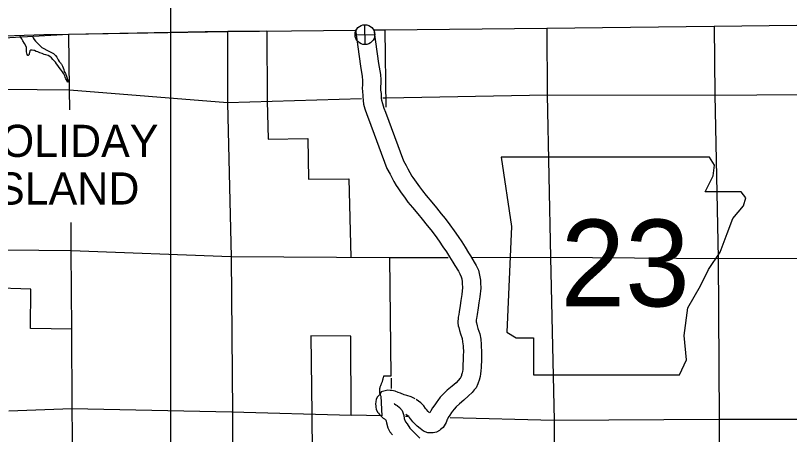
# Model space of a CAD drawing. Extents: x 77230 to 630905, y 790554 to 1662844.
# Drawn here: x 367817 to 393234, y 1626571 to 1640346 of the extents above; entities that cross this region are included whole.
import ezdxf

# ---------------------------------------------------------------- set-up
doc = ezdxf.new("R2010")
doc.units = 0
for name, color, linetype in [('Level 12', 7, 'Continuous'), ('Level 14', 7, 'Continuous'), ('Level 15', 7, 'Continuous'), ('Level 16', 7, 'Continuous'), ('Level 17', 7, 'Continuous'), ('Level 22', 7, 'Continuous'), ('Level 24', 7, 'Continuous'), ('Level 27', 7, 'Continuous'), ('Level 28', 7, 'Continuous'), ('Level 34', 7, 'Continuous')]:
    doc.layers.add(name, color=color, linetype=linetype)

msp = doc.modelspace()

# ---------------------------------------------------------------- linework, layer by layer
at = {"layer": 'Level 12'}
for points in [[(366796, 1639660), (368744, 1639716)], [(368744, 1639716), (369568, 1639728), (374045, 1639820), (374785, 1639826), (376067, 1639842), (376084, 1637538), (376114, 1636276), (377415, 1636299), (377434, 1634960), (378762, 1634980), (378828, 1632398), (380104, 1632394), (380144, 1628485), (379901, 1628488), (379890, 1628433), (379884, 1628409), (379879, 1628385), (379874, 1628365), (379868, 1628342), (379863, 1628326), (379854, 1628304), (379844, 1628278), (379828, 1628240), (379822, 1628226), (379812, 1628201), (379803, 1628174), (379794, 1628148), (379786, 1628127), (379780, 1628103), (379775, 1628077), (379770, 1628049), (379767, 1628024), (379768, 1627995), (379770, 1627972), (379773, 1627946), (379782, 1627912), (379793, 1627878), (379806, 1627851), (379814, 1627828), (379847, 1627188), (378845, 1627212), (378824, 1629806), (377518, 1629820), (377547, 1627243), (377572, 1624633)], [(374058, 1624196), (374052, 1624709), (369708, 1624792), (369684, 1627424), (369664, 1630034), (368312, 1630056), (368317, 1631345), (366983, 1631390)]]:
    msp.add_lwpolyline(points, dxfattribs=at)
at = {"layer": 'Level 14'}
for points in [[(379587, 1639873), (379942, 1639877), (385267, 1639924), (390761, 1639998), (396187, 1640058), (397064, 1640067)], [(367437, 1639610), (369554, 1639734), (374777, 1639819), (378981, 1639866)]]:
    msp.add_lwpolyline(points, dxfattribs=at)
at = {"layer": 'Level 15'}
msp.add_lwpolyline([(385267, 1639924), (385279, 1637737), (385383, 1632387), (385503, 1627031), (385510, 1621895), (385558, 1616484), (385547, 1611299), (385541, 1611191), (385534, 1606026), (385527, 1605886), (385538, 1602969)], dxfattribs=at)
at = {"layer": 'Level 16'}
for points in [[(379942, 1639877), (379980, 1637329)], [(390761, 1639998), (390782, 1637739), (390893, 1632365), (390920, 1627080), (390940, 1621772), (390962, 1616462)], [(369554, 1639734), (369584, 1637916), (369591, 1637248)], [(374777, 1639819), (374778, 1637476), (374895, 1632404), (374941, 1627292), (374953, 1624152)], [(367464, 1637920), (369592, 1637905), (374779, 1637490), (379177, 1637619)], [(379879, 1637640), (379976, 1637642), (385291, 1637739), (390799, 1637724), (396225, 1637773), (398038, 1637786)], [(369630, 1633537), (369640, 1632610), (369662, 1630025)], [(367523, 1632639), (369646, 1632616), (374892, 1632418), (380104, 1632385), (382027, 1632390)], [(382829, 1632392), (385390, 1632399), (390899, 1632361), (396099, 1632376), (401416, 1632427), (404305, 1632444)], [(380153, 1628423), (380154, 1628079)], [(378849, 1627197), (374923, 1627301), (369665, 1627421), (367598, 1627342)], [(380702, 1627161), (380622, 1627163)], [(404371, 1627052), (401478, 1627055), (396141, 1627067), (390912, 1627061), (385491, 1627036), (382088, 1627125)]]:
    msp.add_lwpolyline(points, dxfattribs=at)
at = {"layer": 'Level 17'}
msp.add_lwpolyline([(368374, 1639652), (368382, 1639634), (368395, 1639608), (368431, 1639560), (368475, 1639505), (368548, 1639420), (368623, 1639345), (368685, 1639297), (368751, 1639256), (368843, 1639207), (368931, 1639161), (369020, 1639120), (369065, 1639100), (369130, 1639028), (369172, 1638972), (369217, 1638885), (369252, 1638833), (369281, 1638802), (369291, 1638788), (369310, 1638765), (369327, 1638745), (369358, 1638683), (369380, 1638623), (369400, 1638566), (369420, 1638509), (369455, 1638438), (369473, 1638403), (369484, 1638379), (369495, 1638349), (369506, 1638320), (369513, 1638282), (369518, 1638262), (369520, 1638256), (369534, 1638219), (369542, 1638205), (369552, 1638167), (369547, 1638149), (369530, 1638155), (369520, 1638170), (369513, 1638198), (369474, 1638260), (369465, 1638288), (369452, 1638318), (369436, 1638357), (369423, 1638389), (369408, 1638426), (369357, 1638494), (369329, 1638537), (369296, 1638580), (369253, 1638632), (369205, 1638697), (369162, 1638759), (369129, 1638808), (369087, 1638858), (369045, 1638901), (368995, 1638951), (368947, 1638995), (368890, 1639027), (368817, 1639056), (368764, 1639066), (368689, 1639091), (368614, 1639118), (368549, 1639148), (368512, 1639160), (368498, 1639166), (368447, 1639190), (368417, 1639198), (368369, 1639205), (368335, 1639209), (368317, 1639204), (368293, 1639186), (368284, 1639161), (368281, 1639135), (368274, 1639113), (368267, 1639092), (368262, 1639068), (368239, 1639033), (368218, 1639032), (368198, 1639060), (368183, 1639149), (368184, 1639225), (368175, 1639297), (368153, 1639352), (368118, 1639421), (368056, 1639515), (368024, 1639582), (367985, 1639640), (367956, 1639686)], dxfattribs=at)
at = {"layer": 'Level 22'}
for points in [[(378981, 1639877), (379149, 1638676), (379205, 1638335), (379215, 1638206), (379215, 1638154), (379207, 1638046), (379198, 1637975), (379209, 1637830), (379222, 1637732), (379223, 1637714), (379222, 1637679), (379230, 1637553), (379248, 1637430), (379294, 1637275), (379351, 1637093), (379410, 1636950), (380012, 1635321), (380121, 1635125), (380175, 1635023), (380242, 1634893), (380323, 1634755), (380371, 1634680), (380486, 1634520), (380589, 1634373), (380704, 1634209), (380852, 1634037), (381033, 1633825), (381171, 1633655), (381331, 1633446), (381455, 1633299), (381600, 1633112), (381734, 1632922), (381855, 1632746), (381968, 1632577), (382074, 1632415), (382176, 1632239), (382245, 1632126), (382360, 1631942), (382405, 1631857), (382453, 1631758), (382473, 1631684), (382489, 1631591), (382490, 1631541), (382493, 1631405), (382469, 1631178), (382437, 1630982), (382417, 1630817), (382388, 1630607), (382372, 1630512), (382351, 1630432), (382344, 1630245), (382359, 1630143), (382373, 1630094), (382396, 1629991), (382432, 1629876), (382480, 1629731), (382501, 1629622), (382513, 1629490), (382524, 1629258), (382520, 1629212), (382514, 1629109), (382517, 1628979), (382512, 1628902), (382505, 1628803), (382502, 1628707), (382494, 1628638), (382490, 1628602), (382468, 1628532), (382461, 1628509), (382429, 1628437), (382421, 1628427), (382359, 1628350), (382285, 1628274), (382155, 1628161), (381992, 1628026), (381863, 1627902), (381760, 1627794), (381684, 1627688), (381651, 1627643), (381585, 1627552), (381513, 1627445), (381461, 1627347), (381428, 1627279), (381406, 1627298), (381368, 1627331), (381312, 1627391), (381276, 1627432), (381228, 1627509), (381130, 1627616), (380978, 1627723)], [(379587, 1639878), (379742, 1638766), (379801, 1638407), (379816, 1638225), (379814, 1638128), (379804, 1637987), (379801, 1637961), (379806, 1637894), (379821, 1637785), (379823, 1637719), (379823, 1637690), (379827, 1637616), (379836, 1637560), (379868, 1637450), (379916, 1637296), (379969, 1637167), (380559, 1635573), (380648, 1635412), (380706, 1635302), (380768, 1635181), (380834, 1635069), (380867, 1635018), (380976, 1634867), (381081, 1634717), (381178, 1634577), (381307, 1634428), (381494, 1634209), (381642, 1634026), (381799, 1633822), (381922, 1633675), (382082, 1633469), (382226, 1633266), (382352, 1633083), (382469, 1632908), (382584, 1632730), (382692, 1632546), (382756, 1632440), (382880, 1632241), (382940, 1632129), (383018, 1631969), (383059, 1631814), (383089, 1631648), (383090, 1631553), (383094, 1631381), (383063, 1631097), (383031, 1630898), (383012, 1630741), (382981, 1630516), (382959, 1630386), (382948, 1630344), (382945, 1630278), (382946, 1630272), (382955, 1630243), (382976, 1630147), (383004, 1630059), (383062, 1629881), (383096, 1629707), (383112, 1629532), (383125, 1629244), (383118, 1629169), (383115, 1629100), (383118, 1628965), (383110, 1628861), (383105, 1628772), (383100, 1628663), (383090, 1628571), (383079, 1628478), (383041, 1628354), (383014, 1628268), (382995, 1628233), (382941, 1628111), (382881, 1628042), (382809, 1627953), (382698, 1627838), (382543, 1627703), (382392, 1627578), (382289, 1627480), (382223, 1627410), (382171, 1627338), (382139, 1627292), (382076, 1627206), (382027, 1627135), (381998, 1627079), (381989, 1627060), (381964, 1626972), (381866, 1626805), (381775, 1626732), (381743, 1626704), (381638, 1626649), (381528, 1626630), (381472, 1626628), (381363, 1626628), (381214, 1626686), (381105, 1626765), (381011, 1626846), (380949, 1626901), (380868, 1626988), (380794, 1627071), (380749, 1627143), (380730, 1627163), (380631, 1627234)], [(380937, 1627748), (380809, 1627810), (380665, 1627850), (380578, 1627881), (380457, 1627928), (380385, 1627957), (380285, 1627993), (380175, 1628019), (380118, 1628022), (380047, 1628031), (379825, 1627974), (379792, 1627901), (379755, 1627865), (379708, 1627805), (379666, 1627732), (379646, 1627642), (379642, 1627582), (379645, 1627508), (379652, 1627475), (379659, 1627405), (379710, 1627303), (379738, 1627271), (379768, 1627227), (379834, 1627162), (379896, 1627107), (379930, 1627084), (379972, 1627056), (379983, 1627049), (380000, 1626958), (380049, 1626791), (380115, 1626658), (380195, 1626562)], [(380252, 1627591), (380266, 1627581), (380310, 1627552), (380356, 1627520), (380426, 1627464), (380518, 1627361), (380567, 1627192), (380584, 1627097), (380610, 1627011), (380622, 1626987), (380676, 1626920), (380769, 1626782), (380816, 1626723), (380911, 1626643), (381094, 1626449)]]:
    msp.add_lwpolyline(points, dxfattribs=at)
at = {"layer": 'Level 24'}
msp.add_lwpolyline([(383764, 1635688), (384107, 1633404), (383955, 1629940), (384259, 1629750), (384830, 1629750), (384830, 1628532), (389626, 1628532), (389855, 1629027), (389779, 1629826), (389893, 1630740), (390312, 1631463), (390578, 1631996), (390959, 1632567), (391187, 1633176), (391377, 1633671), (391720, 1634090), (391796, 1634356), (391644, 1634546), (390464, 1634546), (390730, 1635079), (390768, 1635422), (390611, 1635685)], close=True, dxfattribs=at)
at = {"layer": 'Level 28'}
msp.add_line((372910, 1655440), (372910, 1475921), dxfattribs=at)
at = {"layer": 'Level 34'}
for p, q in [((379300, 1639390), (379285, 1640041)), ((378967, 1639708), (379618, 1639723))]:
    msp.add_line(p, q, dxfattribs=at)
msp.add_circle((379292, 1639716), 326, dxfattribs=at)

# ---------------------------------------------------------------- texts
at = {"layer": 'Level 24'}
msp.add_text('23', height=2851.2, dxfattribs=at).set_placement((385717, 1630784))
at = {"layer": 'Level 27'}
for s, p in [('HOLIDAY', (366313, 1635696)), ('ISLAND', (366785, 1634131))]:
    msp.add_text(s, height=1056, dxfattribs=at).set_placement(p)

doc.saveas('drawing.dxf')
